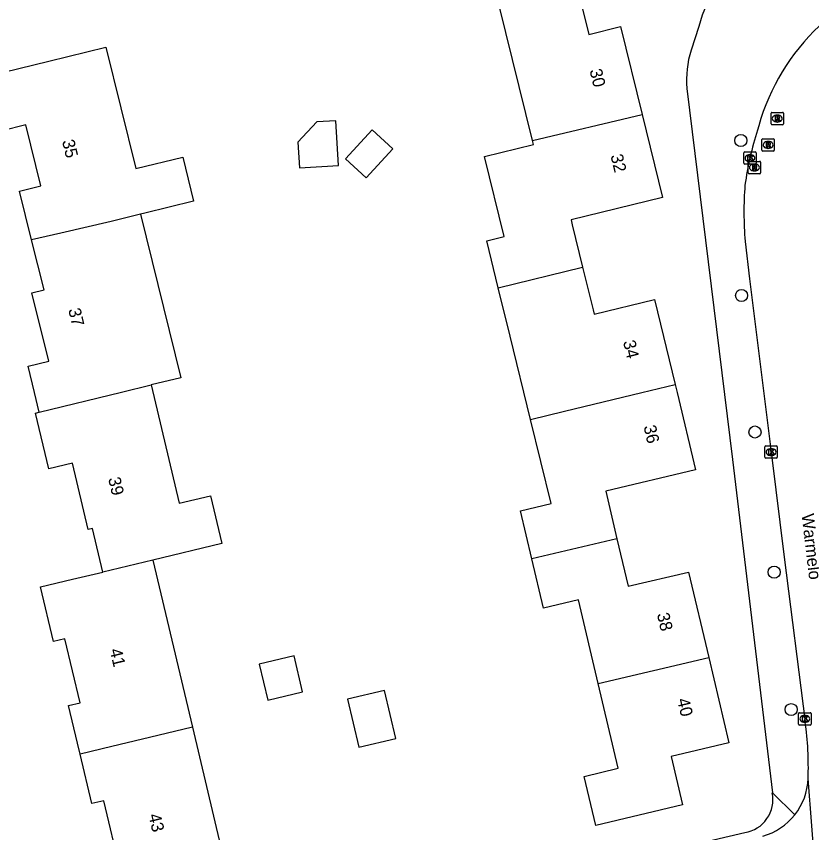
# Model space of a CAD drawing. Extents: x 157663 to 158496, y 379212 to 380934.
# Drawn here: x 158091.9 to 158156.2, y 380464.5 to 380530.4 of the extents above; entities that cross this region are included whole.
import ezdxf

# ---------------------------------------------------------------- set-up
doc = ezdxf.new("R2010")
doc.units = 0
for name, color, linetype in [('IMGEO_Boom', 7, 'Continuous'), ('IMGEO_Kolk', 7, 'Continuous'), ('IMGEO_Openbare_ruimte_label', 7, 'Continuous'), ('IMGEO_Pand', 7, 'Continuous'), ('IMGEO_Pand_nummerreeks', 7, 'Continuous'), ('IMGEO_Rijbaan_lokaal_open', 7, 'Continuous'), ('IMGEO_Rioolput', 7, 'Continuous'), ('IMGEO_Voetpad_open', 7, 'Continuous')]:
    doc.layers.add(name, color=color, linetype=linetype)

msp = doc.modelspace()

# ---------------------------------------------------------------- linework, layer by layer
at = {"layer": 'IMGEO_Boom'}
for centre in [(158150.441, 380520.351), (158150.506, 380507.834), (158151.584, 380496.81), (158153.14, 380485.502), (158154.508, 380474.4)]:
    msp.add_circle(centre, 0.489, dxfattribs=at)
at = {"layer": 'IMGEO_Kolk'}
for p, q in [((158150.682, 380518.506), (158150.682, 380519.358)), ((158150.757, 380519.432), (158151.609, 380519.432)), ((158151.17, 380519.212), (158151.195, 380519.212)), ((158151.683, 380519.358), (158151.683, 380518.506)), ((158151.193, 380518.652), (158151.168, 380518.652)), ((158151.609, 380518.432), (158150.757, 380518.432)), ((158152.388, 380494.771), (158152.388, 380495.623)), ((158152.463, 380495.697), (158153.315, 380495.697)), ((158152.876, 380495.477), (158152.901, 380495.477)), ((158153.389, 380495.623), (158153.389, 380494.771)), ((158152.899, 380494.917), (158152.874, 380494.917)), ((158153.315, 380494.697), (158152.463, 380494.697)), ((158155.11, 380473.224), (158155.11, 380474.076)), ((158155.185, 380474.15), (158156.037, 380474.15)), ((158155.598, 380473.93), (158155.623, 380473.93)), ((158156.111, 380474.076), (158156.111, 380473.224)), ((158156.037, 380473.15), (158155.185, 380473.15)), ((158155.621, 380473.37), (158155.596, 380473.37))]:
    msp.add_line(p, q, dxfattribs=at)
for points in [[(158150.682, 380518.506), (158150.682, 380519.358)], [(158150.757, 380519.432), (158151.609, 380519.432)], [(158151.683, 380519.358), (158151.683, 380518.506)], [(158151.003, 380519.132), (158151.126, 380519.132), (158151.126, 380518.981), (158151.256, 380519.132), (158151.42, 380519.132), (158151.274, 380518.981), (158151.427, 380518.732), (158151.275, 380518.732), (158151.19, 380518.896), (158151.126, 380518.829), (158151.126, 380518.732), (158151.003, 380518.732), (158151.003, 380519.132)], [(158151.609, 380518.432), (158150.757, 380518.432)], [(158152.388, 380494.771), (158152.388, 380495.623)], [(158152.463, 380495.697), (158153.315, 380495.697)], [(158153.389, 380495.623), (158153.389, 380494.771)], [(158152.709, 380495.397), (158152.832, 380495.397), (158152.832, 380495.246), (158152.962, 380495.397), (158153.126, 380495.397), (158152.98, 380495.246), (158153.133, 380494.997), (158152.981, 380494.997), (158152.896, 380495.161), (158152.832, 380495.094), (158152.832, 380494.997), (158152.709, 380494.997), (158152.709, 380495.397)], [(158153.315, 380494.697), (158152.463, 380494.697)], [(158155.11, 380473.224), (158155.11, 380474.076)], [(158155.185, 380474.15), (158156.037, 380474.15)], [(158155.431, 380473.85), (158155.554, 380473.85), (158155.554, 380473.699), (158155.684, 380473.85), (158155.848, 380473.85), (158155.702, 380473.699), (158155.855, 380473.45), (158155.703, 380473.45), (158155.618, 380473.614), (158155.554, 380473.547), (158155.554, 380473.45), (158155.431, 380473.45), (158155.431, 380473.85)], [(158156.111, 380474.076), (158156.111, 380473.224)], [(158156.037, 380473.15), (158155.185, 380473.15)]]:
    msp.add_lwpolyline(points, dxfattribs=at)
for centre, start, end in [((158150.759, 380519.356), 91.55205, 178.44795), ((158150.759, 380519.356), 91.55205, 178.44795), ((158151.607, 380519.356), 1.55205, 88.44795), ((158151.607, 380519.356), 1.55205, 88.44795), ((158150.759, 380518.508), 181.55205, 268.44795), ((158150.759, 380518.508), 181.55205, 268.44795), ((158151.607, 380518.508), 271.55205, 358.44795), ((158151.607, 380518.508), 271.55205, 358.44795), ((158152.465, 380495.621), 91.55205, 178.44795), ((158152.465, 380495.621), 91.55205, 178.44795), ((158153.313, 380495.621), 1.55205, 88.44795), ((158153.313, 380495.621), 1.55205, 88.44795), ((158152.465, 380494.773), 181.55205, 268.44795), ((158152.465, 380494.773), 181.55205, 268.44795), ((158153.313, 380494.773), 271.55205, 358.44795), ((158153.313, 380494.773), 271.55205, 358.44795), ((158155.187, 380474.074), 91.55205, 178.44795), ((158155.187, 380474.074), 91.55205, 178.44795), ((158156.035, 380474.074), 1.55205, 88.44795), ((158156.035, 380474.074), 1.55205, 88.44795), ((158155.187, 380473.226), 181.55205, 268.44795), ((158155.187, 380473.226), 181.55205, 268.44795), ((158156.035, 380473.226), 271.55205, 358.44795), ((158156.035, 380473.226), 271.55205, 358.44795)]:
    msp.add_arc(centre, 0.0765, start, end, dxfattribs=at)
for centre, major_axis, ratio, start_param, end_param in [((158151.169, 380518.932), (-0.387, 0.002), 0.722429, 4.712389, 7.853982), ((158151.194, 380518.932), (-0.39, 0.002), 0.717154, 1.570796, 4.712389), ((158152.875, 380495.197), (-0.387, 0.002), 0.722429, 4.712389, 7.853982), ((158152.9, 380495.197), (-0.39, 0.002), 0.717154, 1.570796, 4.712389), ((158155.597, 380473.65), (-0.387, 0.002), 0.722429, 4.712389, 7.853982), ((158155.622, 380473.65), (-0.39, 0.002), 0.717154, 1.570796, 4.712389)]:
    msp.add_ellipse(centre, major_axis=major_axis, ratio=ratio, start_param=start_param, end_param=end_param, dxfattribs=at)
at = {"layer": 'IMGEO_Pand'}
for points in [[(158133.606, 380520.353), (158130.392, 380533.449), (158131.349, 380535.028), (158125.116, 380538.715), (158127.16, 380542.088), (158133.393, 380538.401), (158133.557, 380538.672)], [(158139.697, 380534.943), (158137.561, 380531.418), (158138.176, 380528.914), (158140.73, 380529.541), (158142.469, 380522.455)], [(158093.155, 380512.335), (158092.19, 380516.26), (158093.911, 380516.683), (158092.7, 380521.607), (158090.782, 380521.135), (158089.692, 380525.568), (158094.548, 380526.762), (158099.158, 380527.896), (158101.574, 380518.077), (158105.369, 380519.011), (158106.246, 380515.449), (158102.316, 380514.482), (158101.963, 380514.395)], [(158114.79, 380518.131), (158117.964, 380518.338), (158117.728, 380521.944), (158116.196, 380521.843), (158114.654, 380520.206), (158114.79, 380518.131)], [(158133.606, 380520.353), (158142.469, 380522.455)], [(158142.469, 380522.455), (158144.113, 380515.755), (158136.729, 380513.943), (158136.825, 380513.552), (158137.663, 380510.135)], [(158120.178, 380517.326), (158122.346, 380519.666), (158120.679, 380521.211), (158118.511, 380518.87), (158120.178, 380517.326)], [(158130.852, 380508.463), (158129.92, 380512.259), (158131.317, 380512.602), (158129.735, 380519.048), (158133.688, 380520.019), (158133.606, 380520.353)], [(158101.963, 380514.395), (158099.579, 380513.809), (158095.52, 380512.878), (158093.155, 380512.335)], [(158101.963, 380514.395), (158105.207, 380501.2), (158102.817, 380500.617)], [(158093.782, 380498.413), (158093.403, 380500), (158092.898, 380502.116), (158094.548, 380502.522), (158093.185, 380508.062), (158094.173, 380508.305), (158093.155, 380512.335)], [(158130.852, 380508.463), (158137.663, 380510.135)], [(158137.663, 380510.135), (158138.515, 380506.666), (158138.598, 380506.326), (158143.461, 380507.52), (158145.148, 380500.646)], [(158133.459, 380497.835), (158131.812, 380504.549), (158130.852, 380508.463)], [(158093.782, 380498.413), (158100.419, 380500.032), (158102.817, 380500.617)], [(158102.817, 380500.617), (158105.084, 380491.068), (158107.622, 380491.668), (158108.536, 380487.804), (158102.968, 380486.466)], [(158133.459, 380497.835), (158136.207, 380498.496), (158142.461, 380500), (158145.148, 380500.646)], [(158145.148, 380500.646), (158145.307, 380500), (158146.771, 380493.756), (158139.531, 380492.044), (158140.44, 380488.2)], [(158098.923, 380485.497), (158098.089, 380489.026), (158097.722, 380488.939), (158096.455, 380494.297), (158094.552, 380493.847), (158093.489, 380498.343), (158093.782, 380498.413)], [(158133.559, 380486.572), (158132.644, 380490.44), (158135.128, 380491.028), (158133.459, 380497.835)], [(158140.44, 380488.2), (158133.559, 380486.572)], [(158140.44, 380488.2), (158141.35, 380484.355), (158146.224, 380485.508), (158147.855, 380478.61)], [(158102.968, 380486.466), (158098.923, 380485.497)], [(158102.968, 380486.466), (158106.156, 380472.982)], [(158138.93, 380476.501), (158137.329, 380483.271), (158134.498, 380482.601), (158133.559, 380486.572)], [(158097.078, 380470.812), (158096.872, 380471.684), (158096.149, 380474.739), (158097.08, 380474.959), (158095.86, 380480.12), (158094.928, 380479.9), (158093.886, 380484.307), (158096.477, 380484.919), (158098.923, 380485.497)], [(158115.048, 380475.823), (158114.36, 380478.736), (158111.549, 380478.072), (158112.238, 380475.158), (158115.048, 380475.823)], [(158147.855, 380478.61), (158149.486, 380471.711), (158144.811, 380470.605), (158145.735, 380466.698), (158138.723, 380465.04), (158137.785, 380469.007), (158140.548, 380469.66), (158138.93, 380476.501)], [(158138.93, 380476.501), (158147.855, 380478.61)], [(158119.6, 380471.362), (158122.592, 380472.07), (158121.677, 380475.939), (158118.685, 380475.231), (158119.6, 380471.362)], [(158106.156, 380472.982), (158108.425, 380463.389), (158109.731, 380463.698), (158110.596, 380460.042), (158100.273, 380457.601), (158099.402, 380461.283), (158100.307, 380461.497), (158098.997, 380467.037), (158098.025, 380466.807), (158097.078, 380470.812)], [(158106.156, 380472.982), (158103.365, 380472.311), (158099.654, 380471.426), (158097.078, 380470.812)]]:
    msp.add_lwpolyline(points, dxfattribs=at)
at = {"layer": 'IMGEO_Rijbaan_lokaal_open'}
for points in [[(158151.891, 380521.541), (158151.783, 380521.196)], [(158150.797, 380512.206), (158151.144, 380509.193), (158152.921, 380494.968), (158153.954, 380486.697), (158155.633, 380473.422)], [(158156.78, 380457.379), (158155.878, 380468.826)]]:
    msp.add_lwpolyline(points, dxfattribs=at)
for centre, radius, start, end in [((158168.779, 380516.794), 17.542, 133.15655, 164.30038), ((158181.019, 380512.229), 30.58, 162.94914, 171.49693), ((158178.208, 380514.611), 27.517, 175.54005, 185.01463), ((158130.546, 380469.78), 25.35, 357.84287, 8.25991), ((158150.885, 380469.004), 4.996, 321.72085, 357.95691), ((158150.896, 380468.993), 4.98, 285.39158, 321.74307)]:
    msp.add_arc(centre, radius, start, end, dxfattribs=at)
at = {"layer": 'IMGEO_Rioolput'}
for p, q in [((158152.886, 380521.695), (158152.886, 380522.547)), ((158152.961, 380522.621), (158153.813, 380522.621)), ((158153.887, 380522.547), (158153.887, 380521.695)), ((158153.397, 380521.841), (158153.372, 380521.841)), ((158153.374, 380522.401), (158153.399, 380522.401)), ((158153.813, 380521.621), (158152.961, 380521.621)), ((158152.148, 380519.565), (158152.148, 380520.417)), ((158152.223, 380520.491), (158153.075, 380520.491)), ((158152.636, 380520.271), (158152.661, 380520.271)), ((158153.149, 380520.417), (158153.149, 380519.565)), ((158153.075, 380519.491), (158152.223, 380519.491)), ((158152.659, 380519.711), (158152.634, 380519.711)), ((158151.043, 380517.741), (158151.043, 380518.593)), ((158151.118, 380518.667), (158151.97, 380518.667)), ((158152.044, 380518.593), (158152.044, 380517.741)), ((158151.554, 380517.887), (158151.529, 380517.887)), ((158151.531, 380518.447), (158151.556, 380518.447)), ((158151.97, 380517.667), (158151.118, 380517.667))]:
    msp.add_line(p, q, dxfattribs=at)
for points in [[(158152.886, 380521.695), (158152.886, 380522.547)], [(158152.961, 380522.621), (158153.813, 380522.621)], [(158153.887, 380522.547), (158153.887, 380521.695)], [(158153.475, 380522.319), (158153.223, 380522.321), (158153.223, 380521.921)], [(158153.223, 380521.921), (158153.347, 380521.921), (158153.347, 380522.083), (158153.358, 380522.083)], [(158153.401, 380522.24), (158153.347, 380522.24), (158153.347, 380522.159)], [(158153.347, 380522.159), (158153.399, 380522.159)], [(158153.405, 380522.054), (158153.476, 380521.921), (158153.616, 380521.921), (158153.551, 380522.047)], [(158153.813, 380521.621), (158152.961, 380521.621)], [(158152.148, 380519.565), (158152.148, 380520.417)], [(158152.223, 380520.491), (158153.075, 380520.491)], [(158152.737, 380520.189), (158152.485, 380520.191), (158152.485, 380519.791)], [(158152.485, 380519.791), (158152.609, 380519.791), (158152.609, 380519.953), (158152.62, 380519.953)], [(158152.663, 380520.11), (158152.609, 380520.11), (158152.609, 380520.029)], [(158152.609, 380520.029), (158152.661, 380520.029)], [(158152.667, 380519.924), (158152.738, 380519.791), (158152.878, 380519.791), (158152.813, 380519.917)], [(158153.149, 380520.417), (158153.149, 380519.565)], [(158153.075, 380519.491), (158152.223, 380519.491)], [(158151.043, 380517.741), (158151.043, 380518.593)], [(158151.118, 380518.667), (158151.97, 380518.667)], [(158152.044, 380518.593), (158152.044, 380517.741)], [(158151.632, 380518.365), (158151.38, 380518.367), (158151.38, 380517.967)], [(158151.38, 380517.967), (158151.504, 380517.967), (158151.504, 380518.129), (158151.515, 380518.129)], [(158151.558, 380518.286), (158151.504, 380518.286), (158151.504, 380518.205)], [(158151.504, 380518.205), (158151.556, 380518.205)], [(158151.562, 380518.1), (158151.633, 380517.967), (158151.773, 380517.967), (158151.708, 380518.093)], [(158151.97, 380517.667), (158151.118, 380517.667)]]:
    msp.add_lwpolyline(points, dxfattribs=at)
for centre, radius, start, end in [((158152.963, 380522.545), 0.0765, 91.55205, 178.44795), ((158152.963, 380522.545), 0.0765, 91.55205, 178.44795), ((158153.811, 380522.545), 0.0765, 1.55205, 88.44795), ((158153.811, 380522.545), 0.0765, 1.55205, 88.44795), ((158153.357, 380522.03), 0.0533, 26.02933, 88.69889), ((158153.383, 380522.348), 0.19, 274.7715, 282.96867), ((158153.407, 380522.144), 0.0964, 77.00612, 93.18647), ((158153.421, 380522.201), 0.0378, 276.66336, 79.67722), ((158153.474, 380522.209), 0.109, 350.36119, 89.41601), ((158153.472, 380522.209), 0.112, 277.58423, 350.98172), ((158153.456, 380521.994), 0.108, 29.51342, 73.79051), ((158152.963, 380521.697), 0.0765, 181.55205, 268.44795), ((158152.963, 380521.697), 0.0765, 181.55205, 268.44795), ((158153.811, 380521.697), 0.0765, 271.55205, 358.44795), ((158153.811, 380521.697), 0.0765, 271.55205, 358.44795), ((158152.225, 380520.415), 0.0765, 91.55205, 178.44795), ((158152.225, 380520.415), 0.0765, 91.55205, 178.44795), ((158152.619, 380519.9), 0.0533, 26.02933, 88.69889), ((158152.645, 380520.218), 0.19, 274.7715, 282.96867), ((158152.669, 380520.014), 0.0964, 77.00612, 93.18647), ((158152.683, 380520.071), 0.0378, 276.66336, 79.67722), ((158152.736, 380520.079), 0.109, 350.36119, 89.41601), ((158152.734, 380520.079), 0.112, 277.58423, 350.98172), ((158152.718, 380519.864), 0.108, 29.51342, 73.79051), ((158153.073, 380520.415), 0.0765, 1.55205, 88.44795), ((158153.073, 380520.415), 0.0765, 1.55205, 88.44795), ((158152.225, 380519.567), 0.0765, 181.55205, 268.44795), ((158152.225, 380519.567), 0.0765, 181.55205, 268.44795), ((158153.073, 380519.567), 0.0765, 271.55205, 358.44795), ((158153.073, 380519.567), 0.0765, 271.55205, 358.44795), ((158151.12, 380518.591), 0.0765, 91.55205, 178.44795), ((158151.12, 380518.591), 0.0765, 91.55205, 178.44795), ((158151.968, 380518.591), 0.0765, 1.55205, 88.44795), ((158151.968, 380518.591), 0.0765, 1.55205, 88.44795), ((158151.514, 380518.076), 0.0533, 26.02933, 88.69889), ((158151.54, 380518.394), 0.19, 274.7715, 282.96867), ((158151.564, 380518.19), 0.0964, 77.00612, 93.18647), ((158151.578, 380518.247), 0.0378, 276.66336, 79.67722), ((158151.631, 380518.255), 0.109, 350.36119, 89.41601), ((158151.629, 380518.255), 0.112, 277.58423, 350.98172), ((158151.613, 380518.04), 0.108, 29.51342, 73.79051), ((158151.12, 380517.743), 0.0765, 181.55205, 268.44795), ((158151.12, 380517.743), 0.0765, 181.55205, 268.44795), ((158151.968, 380517.743), 0.0765, 271.55205, 358.44795), ((158151.968, 380517.743), 0.0765, 271.55205, 358.44795)]:
    msp.add_arc(centre, radius, start, end, dxfattribs=at)
for centre, major_axis, ratio, start_param, end_param in [((158153.373, 380522.121), (-0.387, 0.002), 0.722429, 4.712389, 7.853982), ((158153.398, 380522.121), (-0.39, 0.002), 0.717154, 1.570796, 4.712389), ((158152.635, 380519.991), (-0.387, 0.002), 0.722429, 4.712389, 7.853982), ((158152.66, 380519.991), (-0.39, 0.002), 0.717154, 1.570796, 4.712389), ((158151.53, 380518.167), (-0.387, 0.002), 0.722429, 4.712389, 7.853982), ((158151.555, 380518.167), (-0.39, 0.002), 0.717154, 1.570796, 4.712389)]:
    msp.add_ellipse(centre, major_axis=major_axis, ratio=ratio, start_param=start_param, end_param=end_param, dxfattribs=at)
at = {"layer": 'IMGEO_Voetpad_open'}
for points in [[(158147.051, 380529.541), (158146.421, 380527.639)], [(158146.089, 380524.554), (158149.775, 380494.591), (158152.988, 380467.671)], [(158154.807, 380465.909), (158152.988, 380467.671)], [(158150.758, 380464.463), (158142.265, 380462.453), (158124.778, 380458.345), (158101.496, 380452.845), (158098.183, 380452.136)]]:
    msp.add_lwpolyline(points, dxfattribs=at)
for centre, radius, start, end in [((158154.303, 380527.856), 7.446, 107.6009, 166.91967), ((158154.109, 380525.251), 8.05, 162.74632, 184.96891), ((158150.325, 380467.143), 2.714, 279.16943, 11.22137)]:
    msp.add_arc(centre, radius, start, end, dxfattribs=at)

# ---------------------------------------------------------------- texts
at = {"layer": 'IMGEO_Openbare_ruimte_label'}
msp.add_text('Warmelo', height=1, rotation=276.71988, dxfattribs=at).set_placement((158155.346, 380490.159))
at = {"layer": 'IMGEO_Pand_nummerreeks'}
for s, rotation, p in [('30', 283.78759, (158138.218, 380526.016)), ('35', 283.81953, (158095.616, 380520.302)), ('32', 283.78759, (158139.908, 380519.129)), ('37', 283.81953, (158096.116, 380506.697)), ('34', 283.79217, (158140.922, 380504.104)), ('36', 283.19787, (158142.581, 380497.257)), ('39', 283.30387, (158099.339, 380493.056)), ('38', 283.30207, (158143.657, 380482.106)), ('41', 283.29814, (158099.46, 380479.218)), ('40', 283.30207, (158145.288, 380475.207)), ('43', 283.29814, (158102.593, 380465.885))]:
    msp.add_text(s, height=1, rotation=rotation, dxfattribs=at).set_placement(p)

doc.saveas('drawing.dxf')
